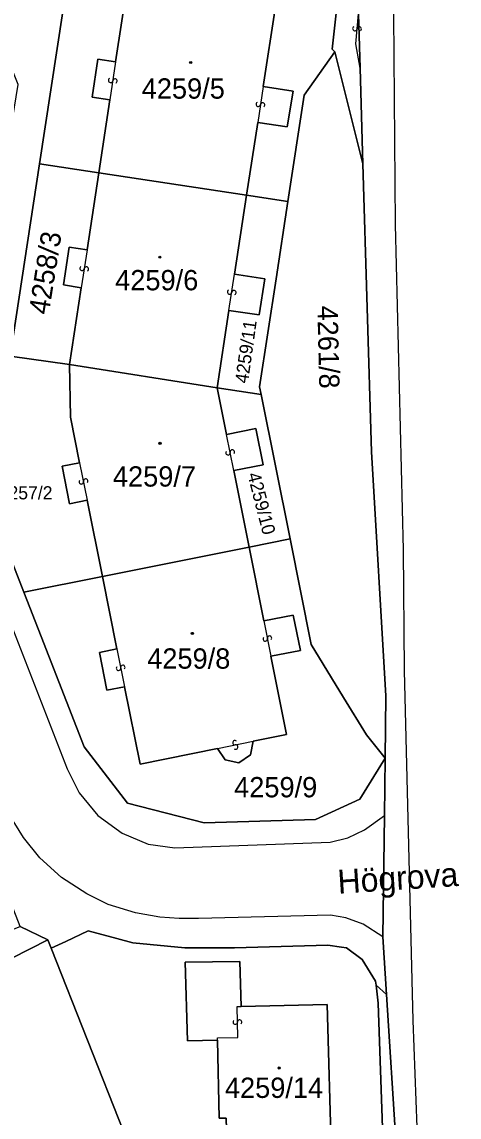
# Model space of a CAD drawing. Extents: x -598233 to -596890, y -1157848 to -1156431.
# Drawn here: x -598056.2 to -598019.6, y -1157054.3 to -1156962.7 of the extents above; entities that cross this region are included whole.
import ezdxf

# ---------------------------------------------------------------- set-up
doc = ezdxf.new("R2010")
doc.units = 0
for name, color, linetype in [('Level 1', 7, 'Continuous'), ('Level 11', 7, 'Continuous'), ('Level 13', 7, 'Continuous'), ('Level 3', 7, 'Continuous'), ('Level 4', 7, 'Continuous'), ('Level 5', 7, 'Continuous'), ('Level 60', 7, 'Continuous'), ('Vrstva 54', 7, 'Continuous'), ('Vrstva 60', 7, 'Continuous')]:
    doc.layers.add(name, color=color, linetype=linetype)

msp = doc.modelspace()

# ---------------------------------------------------------------- linework, layer by layer
at = {"layer": 'Level 1'}
for points in [[(-598013.76, -1156881.08), (-598016.24, -1156898.9), (-598020.33, -1156922.86), (-598025.81, -1156945.25), (-598028.04, -1156961.98), (-598027.9, -1156966.54), (-598027.67, -1156974.53), (-598026.95, -1156998.63), (-598025.75, -1157019.06), (-598025.81, -1157024.28), (-598025.87, -1157029.09), (-598026, -1157039.23), (-598025.69, -1157044.06), (-598024.89, -1157056.73), (-598024.97, -1157072.7), (-598025, -1157077.78), (-598022.29, -1157077.5)], [(-598030.01, -1156965.15), (-598030.25, -1156964.94), (-598029.33, -1156956.66)], [(-598048.35, -1156965.99), (-598047.35, -1156959.47), (-598034.99, -1156961.36), (-598036.01, -1156968.07)], [(-598054.71, -1156974.54), (-598052.76, -1156961.79)], [(-598028.04, -1156961.98), (-598027.9, -1156966.54)], [(-598030.01, -1156965.15), (-598032.59, -1156968.8), (-598033.95, -1156977.7)], [(-598030.01, -1156965.15), (-598027.67, -1156974.53)], [(-598048.83, -1156969.18), (-598050.31, -1156968.95), (-598049.83, -1156965.77), (-598048.35, -1156965.99)], [(-598027.9, -1156966.54), (-598027.67, -1156974.53)], [(-598036.01, -1156968.07), (-598033.49, -1156968.46), (-598034, -1156971.45), (-598036.47, -1156971.08)], [(-598049.76, -1156975.29), (-598048.83, -1156969.18)], [(-598036.47, -1156971.08), (-598037.41, -1156977.17)], [(-598057.16, -1156990.64), (-598054.71, -1156974.54)], [(-598054.71, -1156974.54), (-598049.76, -1156975.29)], [(-598027.67, -1156974.53), (-598026.95, -1156998.63), (-598025.75, -1157019.06), (-598025.81, -1157024.28)], [(-598049.76, -1156975.29), (-598050.74, -1156981.72)], [(-598049.76, -1156975.29), (-598037.41, -1156977.17)], [(-598037.41, -1156977.17), (-598038.41, -1156983.77)], [(-598037.41, -1156977.17), (-598033.95, -1156977.7)], [(-598033.95, -1156977.7), (-598034.93, -1156984.15), (-598036.31, -1156993.2), (-598036.18, -1156993.85)], [(-598050.74, -1156981.72), (-598052.23, -1156981.5), (-598052.71, -1156984.67), (-598051.23, -1156984.9)], [(-598038.41, -1156983.77), (-598035.88, -1156984.16), (-598036.36, -1156987.18), (-598038.87, -1156986.8)], [(-598051.23, -1156984.9), (-598052.21, -1156991.32)], [(-598038.87, -1156986.8), (-598039.86, -1156993.29)], [(-598057.16, -1156990.64), (-598052.21, -1156991.32)], [(-598052.21, -1156991.32), (-598052.12, -1156995.74), (-598051.36, -1156999.55)], [(-598039.86, -1156993.29), (-598052.21, -1156991.32)], [(-598039.08, -1156997.18), (-598039.86, -1156993.29)], [(-598036.18, -1156993.85), (-598039.86, -1156993.29)], [(-598036.18, -1156993.85), (-598033.76, -1157005.93)], [(-598038.47, -1157000.21), (-598036.02, -1156999.72), (-598036.62, -1156996.69), (-598039.08, -1156997.18)], [(-598051.36, -1156999.55), (-598052.83, -1156999.84), (-598052.2, -1157002.98), (-598050.73, -1157002.69)], [(-598037.19, -1157006.62), (-598038.47, -1157000.21)], [(-598050.73, -1157002.69), (-598049.45, -1157009.08)], [(-598056.03, -1157010.4), (-598058.67, -1157003.63)], [(-598033.76, -1157005.93), (-598037.19, -1157006.62)], [(-598025.81, -1157024.28), (-598027.38, -1157022.32), (-598029.28, -1157019.21), (-598031.99, -1157014.76), (-598033.76, -1157005.93)], [(-598049.45, -1157009.08), (-598037.19, -1157006.62)], [(-598037.19, -1157006.62), (-598035.95, -1157012.8)], [(-598056.03, -1157010.4), (-598049.45, -1157009.08)], [(-598048.24, -1157015.14), (-598049.45, -1157009.08)], [(-598056.03, -1157010.4), (-598054.59, -1157014.1), (-598050.98, -1157023.34), (-598047.37, -1157028.04), (-598040.96, -1157029.69), (-598031.63, -1157029.42), (-598027.94, -1157027.7), (-598025.81, -1157024.28)], [(-598035.95, -1157012.8), (-598033.49, -1157012.31), (-598032.89, -1157015.26), (-598035.36, -1157015.75)], [(-598047.61, -1157018.3), (-598049.08, -1157018.59), (-598049.71, -1157015.44), (-598048.24, -1157015.14)], [(-598035.36, -1157015.75), (-598034.05, -1157022.31), (-598036.84, -1157022.87)], [(-598039.84, -1157023.47), (-598046.31, -1157024.77), (-598047.61, -1157018.3)], [(-598036.84, -1157022.87), (-598037.08, -1157024.01), (-598038.04, -1157024.66), (-598039.18, -1157024.43), (-598039.84, -1157023.47)], [(-598025.87, -1157029.09), (-598025.81, -1157024.28)], [(-598026, -1157039.23), (-598025.87, -1157029.09)], [(-598056.35, -1157038.38), (-598054.03, -1157039.48)], [(-598053.74, -1157040.19), (-598052.53, -1157039.62), (-598050.64, -1157038.73), (-598048.25, -1157039.37), (-598046.92, -1157039.73), (-598042.56, -1157040.15), (-598038.91, -1157040.15), (-598038.42, -1157040.15), (-598030.61, -1157039.94), (-598029.46, -1157040.11), (-598029.03, -1157040.17), (-598027.74, -1157041.14), (-598026.61, -1157042.95), (-598026.57, -1157043.29)], [(-598026, -1157039.23), (-598025.69, -1157044.06)], [(-598064.91, -1157045.04), (-598063.2, -1157044.14), (-598054.03, -1157039.48)], [(-598054.03, -1157039.48), (-598053.74, -1157040.19)], [(-598038.55, -1157078.69), (-598053.74, -1157040.19)], [(-598037.86, -1157045.08), (-598037.96, -1157041.3), (-598042.54, -1157041.36), (-598042.35, -1157047.95), (-598039.83, -1157047.89)], [(-598026.57, -1157043.29), (-598026.4, -1157044.79), (-598025.42, -1157072.89)], [(-598025.69, -1157044.06), (-598026.57, -1157043.29)], [(-598037.86, -1157045.08), (-598030.65, -1157044.89), (-598030.31, -1157057.78)], [(-598025.69, -1157044.06), (-598024.89, -1157056.73), (-598024.97, -1157072.7)], [(-598033.46, -1157059.67), (-598035.08, -1157059.71), (-598038.94, -1157059.82), (-598039.11, -1157054.42), (-598039.68, -1157054.41), (-598039.83, -1157047.89)]]:
    msp.add_lwpolyline(points, dxfattribs=at)
at = {"layer": 'Level 13'}
for centre, start, end in [((-598028.344, -1156963.211), 122.11632, 354.21432), ((-598027.977, -1156963.248), 301.90186, 174.49186), ((-598048.772, -1156967.552), 118.60117, 351.19117), ((-598048.408, -1156967.609), 298.81562, 170.91362), ((-598036.422, -1156969.551), 118.46934, 351.05934), ((-598036.058, -1156969.61), 298.68379, 170.78179), ((-598051.162, -1156983.281), 118.39858, 350.98858), ((-598050.798, -1156983.34), 298.61303, 170.71103), ((-598038.822, -1156985.261), 118.74028, 350.83828), ((-598038.458, -1156985.318), 298.52583, 171.11583), ((-598038.951, -1156998.725), 138.75538, 10.85337), ((-598038.589, -1156998.654), 318.54092, 191.13092), ((-598050.859, -1157001.085), 318.71775, 190.81575), ((-598051.221, -1157001.155), 138.5033, 11.0933), ((-598035.841, -1157014.305), 138.46821, 11.05821), ((-598035.479, -1157014.235), 318.68267, 190.78066), ((-598048.111, -1157016.755), 138.43334, 11.02334), ((-598047.749, -1157016.686), 318.64779, 190.74579), ((-598038.375, -1157022.989), 48.68267, 280.78066), ((-598038.305, -1157023.351), 228.46821, 101.05821), ((-598038.344, -1157046.373), 128.70495, 0.80295), ((-598037.976, -1157046.367), 308.4905, 181.0805)]:
    msp.add_arc(centre, 0.184, start, end, dxfattribs=at)
at = {"layer": 'Level 3'}
for points in [[(-598022.29, -1157077.5), (-598023.47, -1157046.25), (-598024.18, -1157016.95), (-598024.27, -1157006.83), (-598024.94, -1156979.61), (-598025.09, -1156962.03), (-598021.24, -1156934.19), (-598014.55, -1156898.9), (-598011.97, -1156883.24), (-598008.56, -1156859.73)], [(-598026, -1157039.23), (-598027.64, -1157038.19), (-598029.09, -1157037.64), (-598030.37, -1157037.41), (-598041.41, -1157037.7), (-598043.03, -1157037.7), (-598044.65, -1157037.58), (-598046.7, -1157037.23), (-598048.99, -1157036.52), (-598050.76, -1157035.65), (-598052.87, -1157034.26), (-598054.68, -1157032.61), (-598056.05, -1157030.93), (-598057.28, -1157028.95), (-598076.32, -1156980.36), (-598095.01, -1156932.75)], [(-598027.9, -1156966.54), (-598028.27, -1156964.48), (-598028.04, -1156961.98)], [(-598048.35, -1156965.99), (-598048.83, -1156969.18)], [(-598036.01, -1156968.07), (-598036.47, -1156971.08)], [(-598050.74, -1156981.72), (-598051.23, -1156984.9)], [(-598038.87, -1156986.8), (-598038.41, -1156983.77)], [(-598064.66, -1156988.33), (-598065.14, -1156991.37), (-598065.06, -1156992.43), (-598064.73, -1156993.54), (-598052.4, -1157025.18), (-598051.41, -1157027.18), (-598049.85, -1157029.09), (-598047.81, -1157030.57), (-598045.62, -1157031.48), (-598043.39, -1157031.8), (-598030.41, -1157031.31), (-598028.92, -1157030.94), (-598027.54, -1157030.27), (-598025.87, -1157029.09)], [(-598038.47, -1157000.21), (-598039.08, -1156997.18)], [(-598051.36, -1156999.55), (-598050.73, -1157002.69)], [(-598035.95, -1157012.8), (-598035.36, -1157015.75)], [(-598048.24, -1157015.14), (-598047.61, -1157018.3)], [(-598039.84, -1157023.47), (-598036.84, -1157022.87)], [(-598039.83, -1157047.89), (-598039.84, -1157047.68), (-598038.13, -1157047.66), (-598038.19, -1157045.08), (-598037.86, -1157045.08)]]:
    msp.add_lwpolyline(points, dxfattribs=at)
at = {"layer": 'Level 5'}
for centre, radius in [((-598042.07, -1156966.05), 0.09), ((-598042.07, -1156966.05), 0.0521), ((-598044.65, -1156982.35), 0.09), ((-598044.65, -1156982.35), 0.0521), ((-598044.64, -1156997.93), 0.09), ((-598044.64, -1156997.93), 0.0521), ((-598041.93, -1157013.84), 0.09), ((-598041.93, -1157013.84), 0.0521), ((-598034.67, -1157050.22), 0.09), ((-598034.67, -1157050.22), 0.0521)]:
    msp.add_circle(centre, radius, dxfattribs=at)
at = {"layer": 'Level 60'}
for points in [[(-598049.76, -1156975.29), (-598054.71, -1156974.54), (-598052.76, -1156961.79), (-598051.46, -1156953.28), (-598040.2, -1156955), (-598029.33, -1156956.66), (-598030.25, -1156964.94), (-598030.01, -1156965.15), (-598032.59, -1156968.8), (-598033.95, -1156977.7), (-598037.41, -1156977.17), (-598036.47, -1156971.08), (-598034, -1156971.45), (-598033.49, -1156968.46), (-598036.01, -1156968.07), (-598034.99, -1156961.36), (-598047.35, -1156959.47), (-598048.35, -1156965.99), (-598049.83, -1156965.77), (-598050.31, -1156968.95), (-598048.83, -1156969.18)], [(-598037.41, -1156977.17), (-598049.76, -1156975.29), (-598048.83, -1156969.18), (-598050.31, -1156968.95), (-598049.83, -1156965.77), (-598048.35, -1156965.99), (-598047.35, -1156959.47), (-598034.99, -1156961.36), (-598036.01, -1156968.07), (-598033.49, -1156968.46), (-598034, -1156971.45), (-598036.47, -1156971.08)], [(-598034.93, -1156984.15), (-598033.95, -1156977.7), (-598032.59, -1156968.8), (-598030.01, -1156965.15), (-598027.67, -1156974.53), (-598026.95, -1156998.63), (-598025.75, -1157019.06), (-598025.81, -1157024.28), (-598027.38, -1157022.32), (-598029.28, -1157019.21), (-598031.99, -1157014.76), (-598033.76, -1157005.93), (-598036.18, -1156993.85), (-598036.31, -1156993.2)], [(-598052.21, -1156991.32), (-598057.16, -1156990.64), (-598054.71, -1156974.54), (-598049.76, -1156975.29), (-598050.74, -1156981.72), (-598052.23, -1156981.5), (-598052.71, -1156984.67), (-598051.23, -1156984.9)], [(-598039.86, -1156993.29), (-598052.21, -1156991.32), (-598051.23, -1156984.9), (-598052.71, -1156984.67), (-598052.23, -1156981.5), (-598050.74, -1156981.72), (-598049.76, -1156975.29), (-598037.41, -1156977.17), (-598038.41, -1156983.77), (-598035.88, -1156984.16), (-598036.36, -1156987.18), (-598038.87, -1156986.8)], [(-598036.18, -1156993.85), (-598039.86, -1156993.29), (-598038.87, -1156986.8), (-598036.36, -1156987.18), (-598035.88, -1156984.16), (-598038.41, -1156983.77), (-598037.41, -1156977.17), (-598033.95, -1156977.7), (-598034.93, -1156984.15), (-598036.31, -1156993.2)], [(-598049.45, -1157009.08), (-598056.03, -1157010.4), (-598058.67, -1157003.63), (-598058.84, -1157001.63), (-598058.3, -1156998.12), (-598057.16, -1156990.64), (-598052.21, -1156991.32), (-598052.12, -1156995.74), (-598051.36, -1156999.55), (-598052.83, -1156999.84), (-598052.2, -1157002.98), (-598050.73, -1157002.69)], [(-598037.19, -1157006.62), (-598049.45, -1157009.08), (-598050.73, -1157002.69), (-598052.2, -1157002.98), (-598052.83, -1156999.84), (-598051.36, -1156999.55), (-598052.12, -1156995.74), (-598052.21, -1156991.32), (-598039.86, -1156993.29), (-598039.08, -1156997.18), (-598036.62, -1156996.69), (-598036.02, -1156999.72), (-598038.47, -1157000.21)], [(-598033.76, -1157005.93), (-598037.19, -1157006.62), (-598038.47, -1157000.21), (-598036.02, -1156999.72), (-598036.62, -1156996.69), (-598039.08, -1156997.18), (-598039.86, -1156993.29), (-598036.18, -1156993.85)], [(-598037.19, -1157006.62), (-598033.76, -1157005.93), (-598031.99, -1157014.76), (-598029.28, -1157019.21), (-598027.38, -1157022.32), (-598025.81, -1157024.28), (-598027.94, -1157027.7), (-598031.63, -1157029.42), (-598040.96, -1157029.69), (-598047.37, -1157028.04), (-598050.98, -1157023.34), (-598054.59, -1157014.1), (-598056.03, -1157010.4), (-598049.45, -1157009.08), (-598048.24, -1157015.14), (-598049.71, -1157015.44), (-598049.08, -1157018.59), (-598047.61, -1157018.3), (-598046.31, -1157024.77), (-598039.84, -1157023.47), (-598039.18, -1157024.43), (-598038.04, -1157024.66), (-598037.08, -1157024.01), (-598036.84, -1157022.87), (-598034.05, -1157022.31), (-598035.36, -1157015.75), (-598032.89, -1157015.26), (-598033.49, -1157012.31), (-598035.95, -1157012.8)], [(-598037.19, -1157006.62), (-598035.95, -1157012.8), (-598033.49, -1157012.31), (-598032.89, -1157015.26), (-598035.36, -1157015.75), (-598034.05, -1157022.31), (-598036.84, -1157022.87), (-598037.08, -1157024.01), (-598038.04, -1157024.66), (-598039.18, -1157024.43), (-598039.84, -1157023.47), (-598046.31, -1157024.77), (-598047.61, -1157018.3), (-598049.08, -1157018.59), (-598049.71, -1157015.44), (-598048.24, -1157015.14), (-598049.45, -1157009.08)], [(-598071.09, -1157048.14), (-598071.95, -1157048.65), (-598078.69, -1157031.47), (-598074.34, -1157029.78), (-598071.01, -1157038.31), (-598064.51, -1157035.77), (-598063.32, -1157038.81), (-598065.28, -1157039.57), (-598064.5, -1157041.57), (-598056.35, -1157038.38), (-598054.03, -1157039.48), (-598063.2, -1157044.14), (-598064.91, -1157045.04)], [(-598038.55, -1157078.69), (-598053.74, -1157040.19), (-598052.53, -1157039.62), (-598050.64, -1157038.73), (-598048.25, -1157039.37), (-598046.92, -1157039.73), (-598042.56, -1157040.15), (-598038.91, -1157040.15), (-598038.42, -1157040.15), (-598030.61, -1157039.94), (-598029.46, -1157040.11), (-598029.03, -1157040.17), (-598027.74, -1157041.14), (-598026.61, -1157042.95), (-598026.57, -1157043.29), (-598026.4, -1157044.79), (-598025.42, -1157072.89)], [(-598064.91, -1157045.04), (-598063.2, -1157044.14), (-598054.03, -1157039.48), (-598053.74, -1157040.19), (-598038.55, -1157078.69), (-598036.79, -1157083.15), (-598045.12, -1157087.08), (-598047.13, -1157082.68), (-598040.63, -1157079.61), (-598045.96, -1157068.04), (-598047.24, -1157065.41), (-598051.92, -1157067.65), (-598050.73, -1157070.2), (-598052.54, -1157071.07)], [(-598037.96, -1157041.3), (-598037.86, -1157045.08), (-598030.65, -1157044.89), (-598030.31, -1157057.78), (-598030.26, -1157059.58), (-598033.46, -1157059.67), (-598035.08, -1157059.71), (-598038.94, -1157059.82), (-598039.11, -1157054.42), (-598039.68, -1157054.41), (-598039.83, -1157047.89), (-598042.35, -1157047.95), (-598042.54, -1157041.36)], [(-598037.86, -1157045.08), (-598037.96, -1157041.3), (-598042.54, -1157041.36), (-598042.35, -1157047.95), (-598039.83, -1157047.89), (-598039.68, -1157054.41), (-598039.11, -1157054.42), (-598038.94, -1157059.82), (-598035.08, -1157059.71), (-598033.46, -1157059.67), (-598030.26, -1157059.58), (-598030.31, -1157057.78), (-598030.65, -1157044.89)], [(-598026.4, -1157044.79), (-598026.57, -1157043.29), (-598025.69, -1157044.06), (-598024.89, -1157056.73), (-598024.97, -1157072.7), (-598025.42, -1157072.89)]]:
    msp.add_lwpolyline(points, close=True, dxfattribs=at)
for points in [[(-598028.04, -1156961.98), (-598027.9, -1156966.54), (-598027.67, -1156974.53), (-598030.01, -1156965.15), (-598030.25, -1156964.94), (-598029.33, -1156956.66)], [(-598052.76, -1156961.79), (-598054.71, -1156974.54), (-598057.16, -1156990.64), (-598058.3, -1156998.12), (-598058.84, -1157001.63), (-598058.67, -1157003.63), (-598064.66, -1156988.33), (-598064.52, -1156987.46), (-598059.82, -1156988.22), (-598056.49, -1156967.9), (-598057.26, -1156966), (-598061.28, -1156967.53), (-598062.29, -1156964.46), (-598066.38, -1156966.09), (-598068.45, -1156976.64), (-598068.98, -1156977.21), (-598073.3, -1156966.07), (-598072.21, -1156965.65), (-598066.01, -1156963.24), (-598056.72, -1156959.61)], [(-598054.03, -1157039.48), (-598056.35, -1157038.38), (-598058.49, -1157032.91), (-598059.95, -1157029.17), (-598061.65, -1157024.82), (-598064.18, -1157018.34), (-598066.7, -1157011.89), (-598069.22, -1157005.46), (-598071.74, -1156999), (-598073.46, -1156994.61), (-598074.91, -1156990.88), (-598076.88, -1156985.85), (-598078.85, -1156980.82), (-598080.32, -1156977.06), (-598082.01, -1156972.74), (-598084.55, -1156966.26), (-598087.09, -1156959.76)], [(-598058.67, -1157003.63), (-598056.03, -1157010.4), (-598054.59, -1157014.1), (-598050.98, -1157023.34), (-598047.37, -1157028.04), (-598040.96, -1157029.69), (-598031.63, -1157029.42), (-598027.94, -1157027.7), (-598025.81, -1157024.28), (-598025.87, -1157029.09), (-598026, -1157039.23), (-598025.69, -1157044.06), (-598026.57, -1157043.29)], [(-598026.57, -1157043.29), (-598026.61, -1157042.95), (-598027.74, -1157041.14), (-598029.03, -1157040.17), (-598029.46, -1157040.11), (-598030.61, -1157039.94), (-598038.42, -1157040.15), (-598038.91, -1157040.15), (-598042.56, -1157040.15), (-598046.92, -1157039.73), (-598048.25, -1157039.37), (-598050.64, -1157038.73), (-598052.53, -1157039.62), (-598053.74, -1157040.19), (-598054.03, -1157039.48)]]:
    msp.add_lwpolyline(points, dxfattribs=at)
at = {"layer": 'Vrstva 54'}
for p, q in [((-598028.04, -1156961.98), (-598027.9, -1156966.54)), ((-598027.9, -1156966.54), (-598027.67, -1156974.53)), ((-598027.67, -1156974.53), (-598026.95, -1156998.63)), ((-598026.95, -1156998.63), (-598025.75, -1157019.06)), ((-598025.75, -1157019.06), (-598025.81, -1157024.28)), ((-598025.81, -1157024.28), (-598025.87, -1157029.09)), ((-598025.87, -1157029.09), (-598026, -1157039.23)), ((-598026, -1157039.23), (-598025.69, -1157044.06)), ((-598025.69, -1157044.06), (-598024.89, -1157056.73))]:
    msp.add_line(p, q, dxfattribs=at)
at = {"layer": 'Vrstva 60'}
for points in [[(-598016.24, -1156898.9), (-598020.33, -1156922.86), (-598025.81, -1156945.25), (-598028.04, -1156961.98), (-598027.9, -1156966.54), (-598027.67, -1156974.53), (-598026.95, -1156998.63), (-598025.75, -1157019.06), (-598025.81, -1157024.28), (-598025.87, -1157029.09), (-598026, -1157039.23), (-598025.69, -1157044.06), (-598024.89, -1157056.73), (-598024.97, -1157072.7), (-598025, -1157077.78), (-598022.29, -1157077.5), (-598016.22, -1157076.88)], [(-598016.22, -1157076.88), (-598022.29, -1157077.5), (-598025, -1157077.78), (-598024.97, -1157072.7), (-598024.89, -1157056.73), (-598025.69, -1157044.06), (-598026, -1157039.23), (-598025.87, -1157029.09), (-598025.81, -1157024.28), (-598025.75, -1157019.06), (-598026.95, -1156998.63), (-598027.67, -1156974.53), (-598027.9, -1156966.54), (-598028.04, -1156961.98), (-598025.81, -1156945.25), (-598020.33, -1156922.86), (-598016.24, -1156898.9)], [(-598016.24, -1156898.9), (-598020.33, -1156922.86), (-598025.81, -1156945.25), (-598028.04, -1156961.98), (-598027.9, -1156966.54), (-598027.67, -1156974.53), (-598026.95, -1156998.63), (-598025.75, -1157019.06), (-598025.81, -1157024.28), (-598025.87, -1157029.09), (-598026, -1157039.23), (-598025.69, -1157044.06), (-598024.89, -1157056.73), (-598024.97, -1157072.7), (-598025, -1157077.78), (-598022.29, -1157077.5), (-598016.22, -1157076.88)]]:
    msp.add_lwpolyline(points, dxfattribs=at)

# ---------------------------------------------------------------- texts
at = {"layer": 'Level 11'}
msp.add_text('Högrova', height=2, rotation=3.7206, dxfattribs=at).set_placement((-598029.727, -1157035.633))
at = {"layer": 'Level 4'}
for s, height, p in [('4259/5', 1.7, (-598046.17, -1156969.08)), ('4259/6', 1.7, (-598048.39, -1156985.12)), ('4259/7', 1.7, (-598048.58, -1157001.55)), ('4257/2', 1.1, (-598058.13, -1157002.62)), ('4259/8', 1.7, (-598045.71, -1157016.79)), ('4259/9', 1.7, (-598038.44, -1157027.56)), ('4259/14', 1.7, (-598039.21, -1157052.72))]:
    msp.add_text(s, height=height, dxfattribs=at).set_placement(p)
for s, height, rotation, p in [('4258/3', 1.7, 81, (-598053.95, -1156987.22)), ('4261/8', 1.7, 271.35009, (-598031.48, -1156986.418)), ('4259/11', 1.1, 81.9, (-598037.29, -1156992.96)), ('4259/10', 1.1, 284.4, (-598037.34, -1157000.52))]:
    msp.add_text(s, height=height, rotation=rotation, dxfattribs=at).set_placement(p)

doc.saveas('drawing.dxf')
